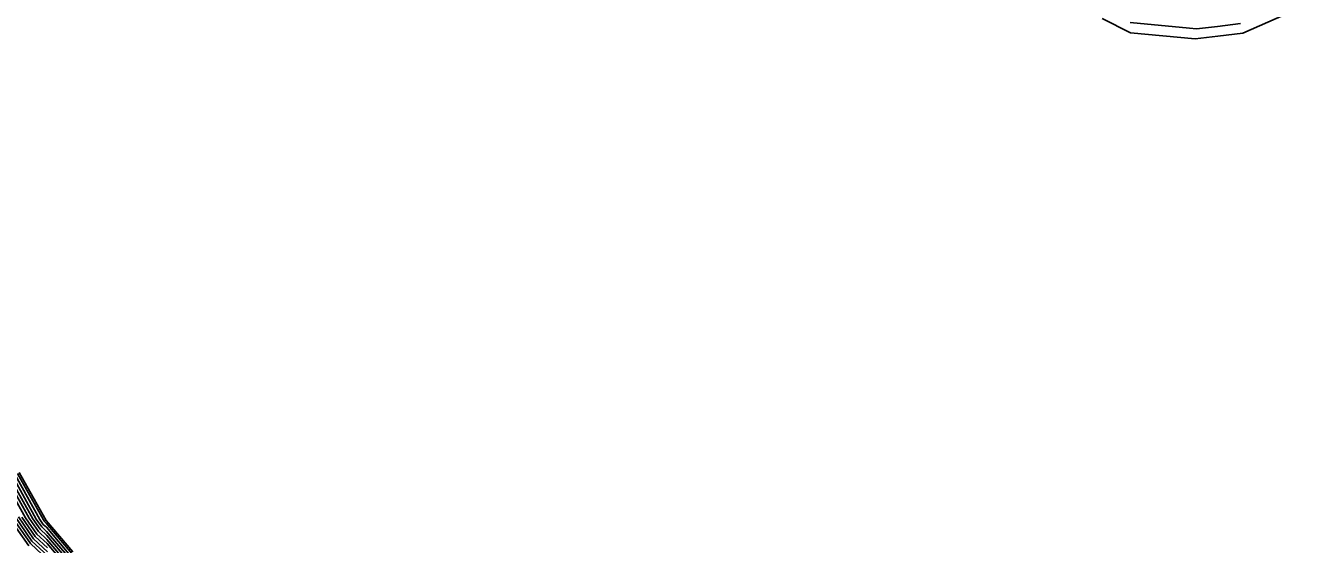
# Model space of a CAD drawing. Extents: x 2188792 to 2191981, y 386090 to 389710.
# Drawn here: x 2189253.7 to 2189399.2, y 386797 to 386856.5 of the extents above; entities that cross this region are included whole.
import ezdxf

# ---------------------------------------------------------------- set-up
doc = ezdxf.new("R2010")
doc.units = 0
for name, color, linetype in [('DTM Contours Major', 7, 'Continuous'), ('DTM Contours Minor', 7, 'Continuous'), ('PH Exist DTM Breakline', 7, 'Continuous')]:
    doc.layers.add(name, color=color, linetype=linetype)

msp = doc.modelspace()

# ---------------------------------------------------------------- linework, layer by layer
at = {"layer": 'DTM Contours Major'}
for points in [[(2189258.59, 386795.19), (2189256.18, 386798.04), (2189255.41, 386798.75), (2189254.57, 386799.96), (2189251.98, 386804.61)], [(2189256.29, 386795.7), (2189254.48, 386797.38), (2189252.5, 386800.23)]]:
    msp.add_lwpolyline(points, dxfattribs=at)
at = {"layer": 'DTM Contours Minor'}
for points in [[(2189393.18, 386856.76), (2189390.53, 386856.42), (2189388.15, 386856.13), (2189387.34, 386856.22), (2189380.52, 386856.87)], [(2189258.28, 386794.68), (2189256.22, 386797.1), (2189255.04, 386798.2), (2189253.74, 386800.07), (2189251.41, 386804.26)], [(2189258.43, 386794.93), (2189256.2, 386797.57), (2189255.22, 386798.48), (2189254.16, 386800.02), (2189251.7, 386804.43)], [(2189252.27, 386804.79), (2189254.98, 386799.91), (2189255.6, 386799.03), (2189256.16, 386798.5), (2189258.75, 386795.45)], [(2189252.55, 386804.97), (2189255.39, 386799.86), (2189255.78, 386799.3), (2189256.14, 386798.97), (2189258.9, 386795.71)], [(2189252.83, 386805.15), (2189255.81, 386799.81), (2189255.97, 386799.58), (2189256.11, 386799.44), (2189259.06, 386795.97)], [(2189254.11, 386796.83), (2189251.68, 386800.33)], [(2189256.31, 386795.23), (2189254.3, 386797.11), (2189252.09, 386800.28)], [(2189256.27, 386796.16), (2189254.67, 386797.65), (2189252.92, 386800.17)], [(2189256.25, 386796.63), (2189254.85, 386797.93), (2189253.33, 386800.12)]]:
    msp.add_lwpolyline(points, dxfattribs=at)
at = {"layer": 'PH Exist DTM Breakline'}
for points in [[(2189399.17, 386858.16), (2189393.44, 386855.66), (2189390.57, 386855.29), (2189387.99, 386854.98), (2189380.56, 386855.69), (2189377.31, 386857.32)], [(2189253.03, 386805.27), (2189256.1, 386799.77), (2189259.17, 386796.15)]]:
    msp.add_lwpolyline(points, dxfattribs=at)

doc.saveas('drawing.dxf')
